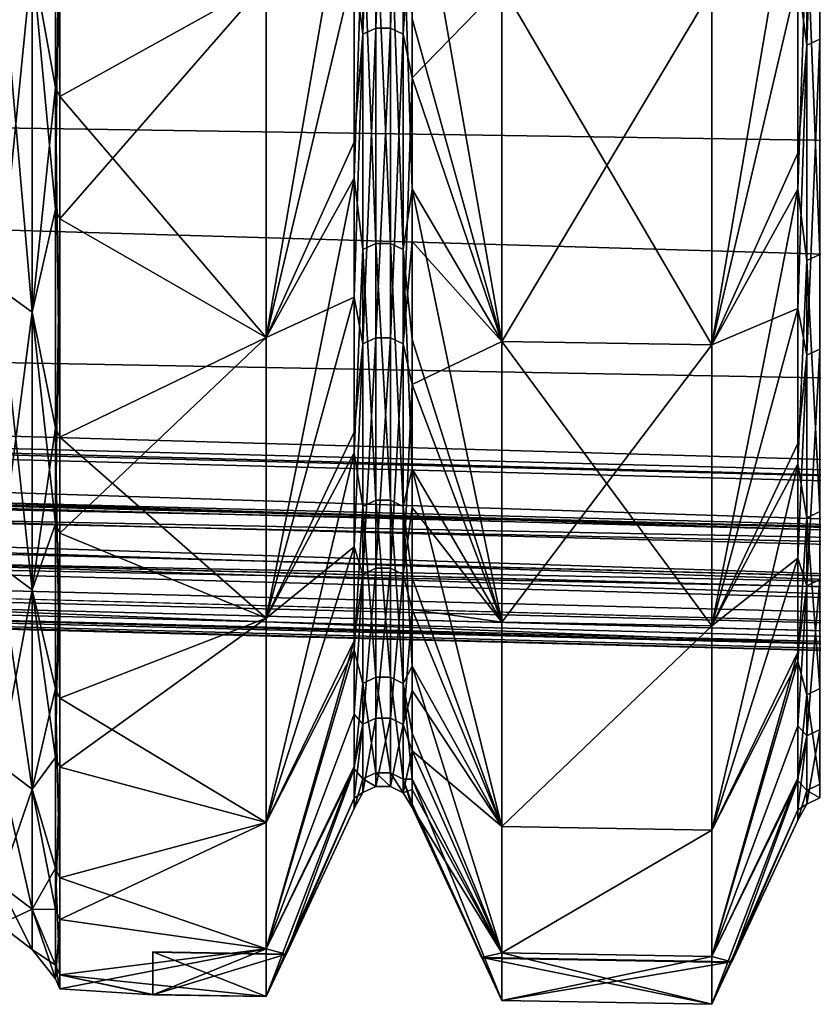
# Model space of a CAD drawing. Header units: metres. Extents: x -31 to 116, y -82 to 82.
# Tile 359 of 656: x 45.88 to 49.59, y -61.26 to -56.64. Entities that reach past the tile are written whole.
import ezdxf

# ---------------------------------------------------------------- set-up
doc = ezdxf.new("R2010")
doc.units = ezdxf.units.M
doc.layers.add('solid_80000000GA_10_1', color=7, linetype='CONTINUOUS')

msp = doc.modelspace()

# ---------------------------------------------------------------- linework, layer by layer
at = {"layer": 'solid_80000000GA_10_1'}
for points in [[(47.48489, -56.712265, 20.451792), (47.48489, -54.8997, 24.911442), (47.44334, -56.397125, 21.455446)], [(47.545612, -54.872746, 24.899212), (47.48489, -54.8997, 24.911442), (47.48489, -56.712265, 20.451792)], [(47.545612, -56.684422, 20.44175), (47.545612, -54.872746, 24.899212), (47.48489, -56.712265, 20.451792)], [(47.613163, -54.872787, 24.899231), (47.545612, -54.872746, 24.899212), (47.545612, -56.684422, 20.44175)], [(47.613163, -56.684467, 20.441765), (47.613163, -54.872787, 24.899231), (47.545612, -56.684422, 20.44175)], [(47.673843, -54.899815, 24.911495), (47.613163, -54.872787, 24.899231), (47.613163, -56.684467, 20.441765)], [(47.673843, -56.712387, 20.451834), (47.673843, -54.899815, 24.911495), (47.613163, -56.684467, 20.441765)], [(47.673843, -56.712387, 20.451834), (47.715233, -55.104576, 24.585714), (47.673843, -54.899815, 24.911495)], [(49.624897, -54.922329, 24.921709), (49.564175, -54.94928, 24.933941), (49.564175, -56.763485, 20.470263)], [(49.624897, -56.735641, 20.46022), (49.624897, -54.922329, 24.921709), (49.564175, -56.763485, 20.470263)], [(49.564175, -56.763485, 20.470263), (49.564175, -54.94928, 24.933941), (49.522629, -56.448013, 21.474806)], [(45.934708, -56.357246, -23.343937), (46.043785, -55.002499, -26.745987), (46.043785, -56.961109, -22.272285)], [(46.065117, -57.003716, -22.28895), (46.043785, -56.961109, -22.272285), (46.043785, -55.002499, -26.745987)], [(46.065117, -55.04364, -26.765999), (46.065117, -57.003716, -22.28895), (46.043785, -55.002499, -26.745987)], [(47.031693, -56.466766, -23.659901), (46.065117, -57.003716, -22.28895), (46.065117, -55.04364, -26.765999)], [(47.673843, -56.712387, 20.451834), (47.715233, -56.057095, 22.328768), (47.715233, -55.104576, 24.585714)], [(12.5, -55.339149, 19.366802), (103, -56.357498, 23.341595), (103, -58.015083, 18.847979)], [(12.5, -56.648029, 15.116095), (12.5, -55.339149, 19.366802), (103, -58.015083, 18.847979)], [(12.5, -55.339161, -19.366768), (103, -58.015034, -18.848118), (103, -56.357452, -23.341688)], [(12.5, -55.339161, -19.366768), (12.5, -56.648037, -15.116065), (103, -58.015034, -18.848118)], [(45.934708, -56.357246, 23.343937), (46.043785, -57.533821, 20.748064), (46.043785, -55.694996, 25.272318)], [(46.065117, -55.736656, 25.291222), (46.043785, -55.694996, 25.272318), (46.043785, -57.533821, 20.748064)], [(46.065117, -57.576859, 20.763584), (46.065117, -55.736656, 25.291222), (46.043785, -57.533821, 20.748064)], [(47.031693, -56.466766, 23.659901), (46.065117, -55.736656, 25.291222), (46.065117, -57.576859, 20.763584)], [(47.44334, -55.747322, -23.091297), (47.031693, -58.133366, -19.204117), (47.031693, -56.466766, -23.659901)], [(47.44334, -55.747322, -23.091297), (47.44334, -57.387192, -18.646229), (47.031693, -58.133366, -19.204117)], [(47.48489, -56.147732, -21.954254), (47.44334, -57.387192, -18.646229), (47.44334, -55.747322, -23.091297)], [(48.135872, -58.151699, -19.210073), (47.715233, -56.640209, -20.805248), (47.715233, -55.747932, -23.089823)], [(48.135872, -56.484573, -23.667276), (48.135872, -58.151699, -19.210073), (47.715233, -55.747932, -23.089823)], [(49.119377, -58.168026, -19.215378), (49.522629, -55.797623, -23.112133), (49.522629, -57.438976, -18.663055)], [(49.119377, -58.168026, -19.215378), (49.119377, -56.500431, -23.673845), (49.522629, -55.797623, -23.112133)], [(49.564175, -56.198441, -21.974081), (49.522629, -57.438976, -18.663055), (49.522629, -55.797623, -23.112133)], [(47.673843, -56.712387, 20.451834), (47.715233, -56.916862, 20.036036), (47.715233, -56.057095, 22.328768)], [(48.135872, -56.484573, 23.667276), (47.715233, -56.057095, 22.328768), (47.715233, -56.916862, 20.036036)], [(47.545612, -56.120163, -21.943474), (47.545612, -57.692039, -17.39591), (47.48489, -56.147732, -21.954254)], [(47.613163, -57.692081, -17.395924), (47.545612, -57.692039, -17.39591), (47.545612, -56.120163, -21.943474)], [(47.613163, -56.120209, -21.943491), (47.613163, -57.692081, -17.395924), (47.545612, -56.120163, -21.943474)], [(47.673843, -57.720501, -17.404491), (47.613163, -57.692081, -17.395924), (47.613163, -56.120209, -21.943491)], [(47.673843, -56.14785, -21.9543), (47.673843, -57.720501, -17.404491), (47.613163, -56.120209, -21.943491)], [(47.48489, -56.147732, -21.954254), (47.48489, -57.720375, -17.404455), (47.44334, -57.387192, -18.646229)], [(47.545612, -57.692039, -17.39591), (47.48489, -57.720375, -17.404455), (47.48489, -56.147732, -21.954254)], [(47.673843, -56.14785, -21.9543), (47.715233, -56.640209, -20.805248), (47.715233, -57.438599, -18.487265)], [(47.673843, -56.14785, -21.9543), (47.715233, -57.438599, -18.487265), (47.673843, -57.720501, -17.404491)], [(49.624897, -56.170872, -21.963303), (49.624897, -57.744167, -17.411629), (49.564175, -56.198441, -21.974081)], [(49.564175, -56.198441, -21.974081), (49.564175, -57.772507, -17.420174), (49.522629, -57.438976, -18.663055)], [(49.624897, -57.744167, -17.411629), (49.564175, -57.772507, -17.420174), (49.564175, -56.198441, -21.974081)], [(45.78019, -56.249149, 23.299162), (45.78019, -57.903782, 18.814079), (45.934708, -56.357246, 23.343937)], [(45.78019, -57.903782, -18.814079), (45.78019, -56.249149, -23.299162), (45.934708, -58.01506, -18.850237)], [(45.78019, -56.249149, -23.299162), (45.934708, -56.357246, -23.343937), (45.934708, -58.01506, -18.850237)], [(45.78019, -57.903782, 18.814079), (45.934708, -58.01506, 18.850237), (45.934708, -56.357246, 23.343937)], [(45.934708, -58.01506, -18.850237), (45.934708, -56.357246, -23.343937), (46.043785, -56.961109, -22.272285)], [(45.934708, -56.357246, 23.343937), (45.934708, -58.01506, 18.850237), (46.043785, -57.533821, 20.748064)], [(47.44334, -56.397125, 21.455446), (47.031693, -56.466766, 23.659901), (47.031693, -58.133366, 19.204117)], [(47.44334, -57.217514, 19.160578), (47.44334, -56.397125, 21.455446), (47.031693, -58.133366, 19.204117)], [(47.48489, -56.712265, 20.451792), (47.44334, -56.397125, 21.455446), (47.44334, -57.217514, 19.160578)], [(47.031693, -58.133366, 19.204117), (47.031693, -56.466766, 23.659901), (46.065117, -57.576859, 20.763584)], [(47.031693, -56.466766, -23.659901), (47.031693, -58.133366, -19.204117), (46.065117, -57.003716, -22.28895)], [(49.119377, -58.168026, 19.215378), (49.522629, -57.269146, 19.177868), (49.522629, -56.448013, 21.474806)], [(49.119377, -56.500431, 23.673845), (49.119377, -58.168026, 19.215378), (49.522629, -56.448013, 21.474806)], [(49.564175, -56.763485, 20.470263), (49.522629, -56.448013, 21.474806), (49.522629, -57.269146, 19.177868)], [(48.135872, -58.151699, 19.210073), (48.135872, -56.484573, 23.667276), (47.715233, -56.916862, 20.036036)], [(48.135872, -56.484573, -23.667276), (49.119377, -56.500431, -23.673845), (49.119377, -58.168026, -19.215378)], [(48.135872, -56.484573, -23.667276), (49.119377, -58.168026, -19.215378), (48.135872, -58.151699, -19.210073)], [(48.135872, -58.151699, 19.210073), (49.119377, -56.500431, 23.673845), (48.135872, -56.484573, 23.667276)], [(48.135872, -58.151699, 19.210073), (49.119377, -58.168026, 19.215378), (49.119377, -56.500431, 23.673845)], [(12.5, -56.648029, 15.116095), (103, -58.015083, 18.847979), (103, -59.31485, 14.238866)], [(12.5, -57.631004, 10.777947), (12.5, -56.648029, 15.116095), (103, -59.31485, 14.238866)], [(12.5, -56.648037, -15.116065), (103, -59.314888, -14.238695), (103, -58.015034, -18.848118)], [(12.5, -56.648037, -15.116065), (12.5, -57.631008, -10.77793), (103, -59.314888, -14.238695)], [(48.135872, -58.151699, -19.210073), (47.715233, -57.438599, -18.487265), (47.715233, -56.640209, -20.805248)], [(47.545612, -56.684422, 20.44175), (47.48489, -56.712265, 20.451792), (47.48489, -58.163239, 15.86174)], [(47.545612, -58.134682, 15.853952), (47.545612, -56.684422, 20.44175), (47.48489, -58.163239, 15.86174)], [(47.613163, -56.684467, 20.441765), (47.545612, -56.684422, 20.44175), (47.545612, -58.134682, 15.853952)], [(47.613163, -58.134724, 15.853965), (47.613163, -56.684467, 20.441765), (47.545612, -58.134682, 15.853952)], [(47.673843, -56.712387, 20.451834), (47.613163, -56.684467, 20.441765), (47.613163, -58.134724, 15.853965)], [(47.48489, -56.712265, 20.451792), (47.44334, -57.217514, 19.160578), (47.44334, -57.944569, 16.834454)], [(47.48489, -58.163239, 15.86174), (47.48489, -56.712265, 20.451792), (47.44334, -57.944569, 16.834454)], [(47.673843, -58.163361, 15.861773), (47.673843, -56.712387, 20.451834), (47.613163, -58.134724, 15.853965)], [(47.673843, -58.163361, 15.861773), (47.715233, -56.916862, 20.036036), (47.673843, -56.712387, 20.451834)], [(49.624897, -56.735641, 20.46022), (49.564175, -56.763485, 20.470263), (49.564175, -58.215767, 15.876065)], [(49.624897, -58.18721, 15.868278), (49.624897, -56.735641, 20.46022), (49.564175, -58.215767, 15.876065)], [(49.564175, -56.763485, 20.470263), (49.522629, -57.269146, 19.177868), (49.522629, -57.996853, 16.849644)], [(49.564175, -58.215767, 15.876065), (49.564175, -56.763485, 20.470263), (49.522629, -57.996853, 16.849644)], [(47.673843, -58.163361, 15.861773), (47.715233, -57.682732, 17.710854), (47.715233, -56.916862, 20.036036)], [(48.135872, -58.151699, 19.210073), (47.715233, -56.916862, 20.036036), (47.715233, -57.682732, 17.710854)], [(45.934708, -58.01506, -18.850237), (46.043785, -56.961109, -22.272285), (46.043785, -58.556538, -17.656578)], [(46.065117, -58.600338, -17.669788), (46.043785, -58.556538, -17.656578), (46.043785, -56.961109, -22.272285)], [(46.065117, -57.003716, -22.28895), (46.065117, -58.600338, -17.669788), (46.043785, -56.961109, -22.272285)], [(47.031693, -58.133366, -19.204117), (46.065117, -58.600338, -17.669788), (46.065117, -57.003716, -22.28895)], [(47.44334, -57.944569, 16.834454), (47.44334, -57.217514, 19.160578), (47.031693, -58.133366, 19.204117)], [(49.119377, -58.168026, 19.215378), (49.522629, -57.996853, 16.849644), (49.522629, -57.269146, 19.177868)], [(47.44334, -57.387192, -18.646229), (47.031693, -59.448967, -14.632382), (47.031693, -58.133366, -19.204117)], [(47.44334, -57.387192, -18.646229), (47.44334, -58.673252, -14.086203), (47.031693, -59.448967, -14.632382)], [(47.48489, -57.720375, -17.404455), (47.44334, -58.673252, -14.086203), (47.44334, -57.387192, -18.646229)], [(47.673843, -57.720501, -17.404491), (47.715233, -57.438599, -18.487265), (47.715233, -58.141914, -16.139696)], [(48.135872, -59.467709, -14.636882), (47.715233, -58.141914, -16.139696), (47.715233, -57.438599, -18.487265)], [(48.135872, -58.151699, -19.210073), (48.135872, -59.467709, -14.636882), (47.715233, -57.438599, -18.487265)], [(49.119377, -59.484402, -14.640889), (49.522629, -57.438976, -18.663055), (49.522629, -58.726196, -14.098913)], [(49.119377, -59.484402, -14.640889), (49.119377, -58.168026, -19.215378), (49.522629, -57.438976, -18.663055)], [(49.564175, -57.772507, -17.420174), (49.522629, -58.726196, -14.098913), (49.522629, -57.438976, -18.663055)], [(45.934708, -58.01506, 18.850237), (46.043785, -59.00581, 16.09152), (46.043785, -57.533821, 20.748064)], [(46.065117, -57.576859, 20.763584), (46.043785, -57.533821, 20.748064), (46.043785, -59.00581, 16.09152)], [(46.065117, -59.04995, 16.103556), (46.065117, -57.576859, 20.763584), (46.043785, -59.00581, 16.09152)], [(47.031693, -58.133366, 19.204117), (46.065117, -57.576859, 20.763584), (46.065117, -59.04995, 16.103556)], [(12.5, -57.631004, 10.777947), (103, -59.31485, 14.238866), (103, -60.248985, 9.542415)], [(12.5, -58.28233, 6.377097), (12.5, -57.631004, 10.777947), (103, -60.248985, 9.542415)], [(12.5, -57.631008, -10.77793), (103, -60.248993, -9.542366), (103, -59.314888, -14.238695)], [(12.5, -57.631008, -10.77793), (12.5, -58.28233, -6.377097), (103, -60.248993, -9.542366)], [(47.545612, -57.692039, -17.39591), (47.545612, -58.896069, -12.737429), (47.48489, -57.720375, -17.404455)], [(47.613163, -58.896114, -12.737438), (47.545612, -58.896069, -12.737429), (47.545612, -57.692039, -17.39591)], [(47.613163, -57.692081, -17.395924), (47.613163, -58.896114, -12.737438), (47.545612, -57.692039, -17.39591)], [(47.673843, -58.925125, -12.743712), (47.613163, -58.896114, -12.737438), (47.613163, -57.692081, -17.395924)], [(47.673843, -57.720501, -17.404491), (47.673843, -58.925125, -12.743712), (47.613163, -57.692081, -17.395924)], [(47.673843, -58.163361, 15.861773), (47.715233, -58.353813, 15.355914), (47.715233, -57.682732, 17.710854)], [(48.135872, -58.151699, 19.210073), (47.715233, -57.682732, 17.710854), (47.715233, -58.353813, 15.355914)], [(47.48489, -57.720375, -17.404455), (47.48489, -58.924999, -12.743685), (47.44334, -58.673252, -14.086203)], [(47.545612, -58.896069, -12.737429), (47.48489, -58.924999, -12.743685), (47.48489, -57.720375, -17.404455)], [(47.673843, -57.720501, -17.404491), (47.715233, -58.141914, -16.139696), (47.715233, -58.748966, -13.76701)], [(47.673843, -57.720501, -17.404491), (47.715233, -58.748966, -13.76701), (47.673843, -58.925125, -12.743712)], [(49.624897, -57.744167, -17.411629), (49.624897, -58.949287, -12.748938), (49.564175, -57.772507, -17.420174)], [(13, -57.798447, 6.326239), (12.5, -58.28233, 6.377097), (92, -60.352722, 6.594704)], [(13, -57.798447, -6.326239), (92, -59.855804, -6.542476), (12.5, -58.28233, -6.377097)], [(13, -57.798447, 6.326239), (92, -60.352722, 6.594704), (92, -59.855804, 6.542476)], [(92, -59.90807, -6.045215), (92, -59.855804, -6.542476), (13, -57.798447, -6.326239)], [(13, -57.850712, -5.828978), (92, -59.90807, -6.045215), (13, -57.798447, -6.326239)], [(13, -57.798447, 6.326239), (92, -59.855804, 6.542476), (13, -57.850712, 5.828978)], [(49.564175, -57.772507, -17.420174), (49.564175, -58.978214, -12.755195), (49.522629, -58.726196, -14.098913)], [(49.624897, -58.949287, -12.748938), (49.564175, -58.978214, -12.755195), (49.564175, -57.772507, -17.420174)], [(13, -57.850712, 5.828978), (92, -59.90807, 6.045215), (12.5, -58.334595, 5.879836)], [(13, -57.850712, -5.828978), (12.5, -58.334595, -5.879836), (92, -60.404987, -6.097443)], [(13, -57.850712, -5.828978), (92, -60.404987, -6.097443), (92, -59.90807, -6.045215)], [(92, -59.855804, 6.542476), (92, -59.90807, 6.045215), (13, -57.850712, 5.828978)], [(45.78019, -57.903782, 18.814079), (45.78019, -59.20142, 14.213004), (45.934708, -58.01506, 18.850237)], [(45.78019, -59.20142, -14.213004), (45.78019, -57.903782, -18.814079), (45.934708, -59.315193, -14.240318)], [(45.78019, -57.903782, -18.814079), (45.934708, -58.01506, -18.850237), (45.934708, -59.315193, -14.240318)], [(47.44334, -57.944569, 16.834454), (47.031693, -58.133366, 19.204117), (47.031693, -59.448967, 14.632382)], [(47.44334, -58.577095, 14.480867), (47.44334, -57.944569, 16.834454), (47.031693, -59.448967, 14.632382)], [(47.48489, -58.163239, 15.86174), (47.44334, -57.944569, 16.834454), (47.44334, -58.577095, 14.480867)], [(45.78019, -59.20142, 14.213004), (45.934708, -59.315193, 14.240318), (45.934708, -58.01506, 18.850237)], [(45.934708, -59.315193, -14.240318), (45.934708, -58.01506, -18.850237), (46.043785, -58.556538, -17.656578)], [(45.934708, -58.01506, 18.850237), (45.934708, -59.315193, 14.240318), (46.043785, -59.00581, 16.09152)], [(49.119377, -59.484402, 14.640889), (49.522629, -58.629955, 14.493935), (49.522629, -57.996853, 16.849644)], [(49.119377, -58.168026, 19.215378), (49.119377, -59.484402, 14.640889), (49.522629, -57.996853, 16.849644)], [(49.564175, -58.215767, 15.876065), (49.522629, -57.996853, 16.849644), (49.522629, -58.629955, 14.493935)], [(13, -58.050327, 3.292632), (12.5, -58.536205, 3.318096), (92, -60.61515, 3.427049)], [(13, -58.050327, -3.292632), (92, -60.11618, -3.400899), (12.5, -58.536205, -3.318096)], [(13, -58.076496, 2.793317), (92, -60.142349, 2.901584), (12.5, -58.562374, 2.818781)], [(13, -58.076496, -2.793317), (12.5, -58.562374, -2.818781), (92, -60.641319, -2.927734)], [(13, -58.050327, 3.292632), (92, -60.61515, 3.427049), (92, -60.11618, 3.400899)], [(92, -60.142349, -2.901584), (92, -60.11618, -3.400899), (13, -58.050327, -3.292632)], [(13, -58.076496, -2.793317), (92, -60.142349, -2.901584), (13, -58.050327, -3.292632)], [(13, -58.050327, 3.292632), (92, -60.11618, 3.400899), (13, -58.076496, 2.793317)], [(13, -58.076496, -2.793317), (92, -60.641319, -2.927734), (92, -60.142349, -2.901584)], [(92, -60.11618, 3.400899), (92, -60.142349, 2.901584), (13, -58.076496, 2.793317)], [(52.250004, -59.668968, 0.5), (13, -58.143093, 0.5), (12.5, -58.62804, 0.5)], [(52.250004, -59.668968, -0.5), (12.5, -58.62804, -0.5), (13, -58.143093, -0.5)], [(13, -58.143093, -0.5), (92, -60.211781, 0.5), (92, -60.211781, -0.5)], [(52.250004, -59.668968, -0.5), (13, -58.143093, -0.5), (92, -60.211781, -0.5)], [(13, -58.143093, -0.5), (13, -58.143093, 0.5), (92, -60.211781, 0.5)], [(92, -60.709896, 0.5), (92, -60.211781, 0.5), (13, -58.143093, 0.5)], [(52.250004, -59.668968, 0.5), (92, -60.709896, 0.5), (13, -58.143093, 0.5)], [(47.031693, -59.448967, 14.632382), (47.031693, -58.133366, 19.204117), (46.065117, -59.04995, 16.103556)], [(47.031693, -58.133366, -19.204117), (47.031693, -59.448967, -14.632382), (46.065117, -58.600338, -17.669788)], [(47.48489, -58.163239, 15.86174), (47.44334, -58.577095, 14.480867), (47.44334, -59.114071, 12.103659)], [(47.48489, -59.243359, 11.170554), (47.48489, -58.163239, 15.86174), (47.44334, -59.114071, 12.103659)], [(47.545612, -58.134682, 15.853952), (47.48489, -58.163239, 15.86174), (47.48489, -59.243359, 11.170554)], [(47.545612, -59.214272, 11.165071), (47.545612, -58.134682, 15.853952), (47.48489, -59.243359, 11.170554)], [(47.613163, -58.134724, 15.853965), (47.545612, -58.134682, 15.853952), (47.545612, -59.214272, 11.165071)], [(47.613163, -59.214317, 11.165079), (47.613163, -58.134724, 15.853965), (47.545612, -59.214272, 11.165071)], [(47.673843, -58.163361, 15.861773), (47.613163, -58.134724, 15.853965), (47.613163, -59.214317, 11.165079)], [(47.673843, -59.243484, 11.170578), (47.673843, -58.163361, 15.861773), (47.613163, -59.214317, 11.165079)], [(47.673843, -59.243484, 11.170578), (47.715233, -58.353813, 15.355914), (47.673843, -58.163361, 15.861773)], [(48.135872, -59.467709, -14.636882), (47.715233, -58.748966, -13.76701), (47.715233, -58.141914, -16.139696)], [(48.135872, -59.467709, 14.636882), (48.135872, -58.151699, 19.210073), (47.715233, -58.353813, 15.355914)], [(48.135872, -58.151699, -19.210073), (49.119377, -58.168026, -19.215378), (49.119377, -59.484402, -14.640889)], [(48.135872, -58.151699, -19.210073), (49.119377, -59.484402, -14.640889), (48.135872, -59.467709, -14.636882)], [(48.135872, -59.467709, 14.636882), (49.119377, -58.168026, 19.215378), (48.135872, -58.151699, 19.210073)], [(48.135872, -59.467709, 14.636882), (49.119377, -59.484402, 14.640889), (49.119377, -58.168026, 19.215378)], [(49.564175, -58.215767, 15.876065), (49.522629, -58.629955, 14.493935), (49.522629, -59.167412, 12.11458)], [(49.564175, -59.296864, 11.180643), (49.564175, -58.215767, 15.876065), (49.522629, -59.167412, 12.11458)], [(49.624897, -58.18721, 15.868278), (49.564175, -58.215767, 15.876065), (49.564175, -59.296864, 11.180643)], [(49.624897, -59.267776, 11.175159), (49.624897, -58.18721, 15.868278), (49.564175, -59.296864, 11.180643)], [(12.5, -58.28233, -6.377097), (92, -60.352722, -6.594704), (103, -60.248993, -9.542366)], [(92, -60.352722, 6.594704), (12.5, -58.28233, 6.377097), (103, -60.248985, 9.542415)], [(92, -59.855804, -6.542476), (92, -60.352722, -6.594704), (12.5, -58.28233, -6.377097)], [(12.5, -58.334595, -5.879836), (12.5, -58.449436, -4.60007), (103, -60.81189, -4.786809)], [(92, -60.404987, -6.097443), (12.5, -58.334595, -5.879836), (103, -60.81189, -4.786809)], [(12.5, -58.334595, 5.879836), (92, -60.404987, 6.097443), (103, -60.811901, 4.78665)], [(12.5, -58.449436, 4.60007), (12.5, -58.334595, 5.879836), (103, -60.811901, 4.78665)], [(92, -59.90807, 6.045215), (92, -60.404987, 6.097443), (12.5, -58.334595, 5.879836)], [(47.673843, -59.243484, 11.170578), (47.715233, -58.92902, 12.974689), (47.715233, -58.353813, 15.355914)], [(48.135872, -59.467709, 14.636882), (47.715233, -58.353813, 15.355914), (47.715233, -58.92902, 12.974689)], [(12.5, -58.449436, -4.60007), (12.5, -58.536205, -3.318096), (103, -60.81189, -4.786809)], [(92, -60.61515, 3.427049), (12.5, -58.449436, 4.60007), (103, -60.811901, 4.78665)], [(92, -60.61515, 3.427049), (12.5, -58.536205, 3.318096), (12.5, -58.449436, 4.60007)], [(12.5, -58.536205, -3.318096), (92, -60.61515, -3.427049), (103, -60.81189, -4.786809)], [(92, -60.11618, -3.400899), (92, -60.61515, -3.427049), (12.5, -58.536205, -3.318096)], [(12.5, -58.562374, 2.818781), (92, -60.641319, 2.927734), (92, -60.709896, 0.5)], [(12.5, -58.606678, 1.659715), (12.5, -58.562374, 2.818781), (92, -60.709896, 0.5)], [(92, -60.142349, 2.901584), (92, -60.641319, 2.927734), (12.5, -58.562374, 2.818781)], [(92, -60.641319, -2.927734), (12.5, -58.562374, -2.818781), (12.5, -58.606678, -1.659715)], [(45.934708, -59.315193, -14.240318), (46.043785, -58.556538, -17.656578), (46.043785, -59.778606, -12.928291)], [(46.065117, -59.823322, -12.937965), (46.043785, -59.778606, -12.928291), (46.043785, -58.556538, -17.656578)], [(46.065117, -58.600338, -17.669788), (46.065117, -59.823322, -12.937965), (46.043785, -58.556538, -17.656578)], [(47.44334, -59.114071, 12.103659), (47.44334, -58.577095, 14.480867), (47.031693, -59.448967, 14.632382)], [(12.5, -58.606678, 1.659715), (92, -60.709896, 0.5), (52.250004, -59.668968, 0.5)], [(52.250004, -59.668968, 0.5), (12.5, -58.62804, 0.5), (12.5, -58.606678, 1.659715)], [(92, -60.641319, -2.927734), (12.5, -58.606678, -1.659715), (12.5, -58.62804, -0.5)], [(92, -60.641319, -2.927734), (12.5, -58.62804, -0.5), (52.250004, -59.668968, -0.5)], [(47.031693, -59.448967, -14.632382), (46.065117, -59.823322, -12.937965), (46.065117, -58.600338, -17.669788)], [(49.119377, -59.484402, 14.640889), (49.522629, -59.167412, 12.11458), (49.522629, -58.629955, 14.493935)], [(47.44334, -58.673252, -14.086203), (47.031693, -60.405628, -9.9723), (47.031693, -59.448967, -14.632382)], [(47.44334, -58.673252, -14.086203), (47.44334, -59.597572, -9.439328), (47.031693, -60.405628, -9.9723)], [(47.48489, -58.924999, -12.743685), (47.44334, -59.597572, -9.439328), (47.44334, -58.673252, -14.086203)], [(49.119377, -60.44162, -9.978), (49.522629, -58.726196, -14.098913), (49.522629, -59.651352, -9.447846)], [(49.119377, -60.44162, -9.978), (49.119377, -59.484402, -14.640889), (49.522629, -58.726196, -14.098913)], [(49.564175, -58.978214, -12.755195), (49.522629, -59.651352, -9.447846), (49.522629, -58.726196, -14.098913)], [(47.673843, -58.925125, -12.743712), (47.715233, -58.748966, -13.76701), (47.715233, -59.259445, -11.370575)], [(48.135872, -60.424664, -9.975314), (47.715233, -59.259445, -11.370575), (47.715233, -58.748966, -13.76701)], [(48.135872, -59.467709, -14.636882), (48.135872, -60.424664, -9.975314), (47.715233, -58.748966, -13.76701)], [(47.545612, -58.896069, -12.737429), (47.545612, -59.724579, -7.997734), (47.48489, -58.924999, -12.743685)], [(47.613163, -59.724625, -7.99774), (47.545612, -59.724579, -7.997734), (47.545612, -58.896069, -12.737429)], [(47.613163, -58.896114, -12.737438), (47.613163, -59.724625, -7.99774), (47.545612, -58.896069, -12.737429)], [(47.673843, -59.754044, -8.001679), (47.613163, -59.724625, -7.99774), (47.613163, -58.896114, -12.737438)], [(47.673843, -58.925125, -12.743712), (47.673843, -59.754044, -8.001679), (47.613163, -58.896114, -12.737438)], [(47.48489, -58.924999, -12.743685), (47.48489, -59.753914, -8.001662), (47.44334, -59.597572, -9.439328)], [(47.545612, -59.724579, -7.997734), (47.48489, -59.753914, -8.001662), (47.48489, -58.924999, -12.743685)], [(47.673843, -58.925125, -12.743712), (47.715233, -59.259445, -11.370575), (47.715233, -59.672493, -8.953505)], [(47.673843, -58.925125, -12.743712), (47.715233, -59.672493, -8.953505), (47.673843, -59.754044, -8.001679)], [(47.673843, -59.243484, 11.170578), (47.715233, -59.407234, 10.571295), (47.715233, -58.92902, 12.974689)], [(48.135872, -59.467709, 14.636882), (47.715233, -58.92902, 12.974689), (47.715233, -59.407234, 10.571295)], [(49.624897, -58.949287, -12.748938), (49.624897, -59.778545, -8.00496), (49.564175, -58.978214, -12.755195)], [(45.934708, -59.315193, 14.240318), (46.043785, -60.101582, 11.332377), (46.043785, -59.00581, 16.09152)], [(46.065117, -59.04995, 16.103556), (46.043785, -59.00581, 16.09152), (46.043785, -60.101582, 11.332377)], [(49.564175, -58.978214, -12.755195), (49.564175, -59.80788, -8.008888), (49.522629, -59.651352, -9.447846)], [(49.624897, -59.778545, -8.00496), (49.564175, -59.80788, -8.008888), (49.564175, -58.978214, -12.755195)], [(46.065117, -60.146538, 11.340852), (46.065117, -59.04995, 16.103556), (46.043785, -60.101582, 11.332377)], [(47.031693, -59.448967, 14.632382), (46.065117, -59.04995, 16.103556), (46.065117, -60.146538, 11.340852)], [(47.44334, -59.114071, 12.103659), (47.031693, -59.448967, 14.632382), (47.031693, -60.405628, 9.9723)], [(47.44334, -59.554611, 9.706706), (47.44334, -59.114071, 12.103659), (47.031693, -60.405628, 9.9723)], [(47.48489, -59.243359, 11.170554), (47.44334, -59.114071, 12.103659), (47.44334, -59.554611, 9.706706)], [(49.119377, -60.44162, 9.978), (49.522629, -59.608349, 9.715465), (49.522629, -59.167412, 12.11458)], [(49.119377, -59.484402, 14.640889), (49.119377, -60.44162, 9.978), (49.522629, -59.167412, 12.11458)], [(49.564175, -59.296864, 11.180643), (49.522629, -59.167412, 12.11458), (49.522629, -59.608349, 9.715465)], [(45.78019, -59.20142, 14.213004), (45.78019, -60.134064, 9.5243), (45.934708, -59.315193, 14.240318)], [(45.78019, -60.134064, -9.5243), (45.78019, -59.20142, -14.213004), (45.934708, -60.249626, -9.542603)], [(45.78019, -59.20142, -14.213004), (45.934708, -59.315193, -14.240318), (45.934708, -60.249626, -9.542603)], [(47.545612, -59.214272, 11.165071), (47.48489, -59.243359, 11.170554), (47.48489, -59.945747, 6.408146)], [(47.545612, -59.916317, 6.405), (47.545612, -59.214272, 11.165071), (47.48489, -59.945747, 6.408146)], [(47.613163, -59.214317, 11.165079), (47.545612, -59.214272, 11.165071), (47.545612, -59.916317, 6.405)], [(47.613163, -59.916363, 6.405005), (47.613163, -59.214317, 11.165079), (47.545612, -59.916317, 6.405)], [(47.673843, -59.243484, 11.170578), (47.613163, -59.214317, 11.165079), (47.613163, -59.916363, 6.405005)], [(47.48489, -59.243359, 11.170554), (47.44334, -59.554611, 9.706706), (47.44334, -59.898003, 7.293919)], [(47.48489, -59.945747, 6.408146), (47.48489, -59.243359, 11.170554), (47.44334, -59.898003, 7.293919)], [(47.673843, -59.945873, 6.40816), (47.673843, -59.243484, 11.170578), (47.613163, -59.916363, 6.405005)], [(47.673843, -59.945873, 6.40816), (47.715233, -59.407234, 10.571295), (47.673843, -59.243484, 11.170578)], [(48.135872, -60.424664, -9.975314), (47.715233, -59.672493, -8.953505), (47.715233, -59.259445, -11.370575)], [(49.624897, -59.267776, 11.175159), (49.564175, -59.296864, 11.180643), (49.564175, -59.999886, 6.413933)], [(49.624897, -59.970455, 6.410787), (49.624897, -59.267776, 11.175159), (49.564175, -59.999886, 6.413933)], [(45.78019, -60.134064, 9.5243), (45.934708, -60.249626, 9.542603), (45.934708, -59.315193, 14.240318)], [(45.934708, -60.249626, -9.542603), (45.934708, -59.315193, -14.240318), (46.043785, -59.778606, -12.928291)], [(45.934708, -59.315193, 14.240318), (45.934708, -60.249626, 9.542603), (46.043785, -60.101582, 11.332377)], [(49.564175, -59.296864, 11.180643), (49.522629, -59.608349, 9.715465), (49.522629, -59.952049, 7.3005)], [(49.564175, -59.999886, 6.413933), (49.564175, -59.296864, 11.180643), (49.522629, -59.952049, 7.3005)], [(47.673843, -59.945873, 6.40816), (47.715233, -59.787537, 8.149971), (47.715233, -59.407234, 10.571295)], [(48.135872, -60.424664, 9.975314), (47.715233, -59.407234, 10.571295), (47.715233, -59.787537, 8.149971)], [(48.135872, -60.424664, 9.975314), (48.135872, -59.467709, 14.636882), (47.715233, -59.407234, 10.571295)], [(47.031693, -60.405628, 9.9723), (47.031693, -59.448967, 14.632382), (46.065117, -60.146538, 11.340852)], [(47.031693, -59.448967, -14.632382), (47.031693, -60.405628, -9.9723), (46.065117, -59.823322, -12.937965)], [(48.135872, -59.467709, -14.636882), (49.119377, -59.484402, -14.640889), (48.135872, -60.424664, -9.975314)], [(48.135872, -60.424664, 9.975314), (49.119377, -59.484402, 14.640889), (48.135872, -59.467709, 14.636882)], [(48.135872, -60.424664, -9.975314), (49.119377, -59.484402, -14.640889), (49.119377, -60.44162, -9.978)], [(48.135872, -60.424664, 9.975314), (49.119377, -60.44162, 9.978), (49.119377, -59.484402, 14.640889)], [(47.44334, -59.554611, 9.706706), (47.031693, -60.405628, 9.9723), (47.031693, -60.99757, 5.251961)], [(47.44334, -59.898003, 7.293919), (47.44334, -59.554611, 9.706706), (47.031693, -60.99757, 5.251961)], [(47.44334, -59.597572, -9.439328), (47.031693, -60.99757, -5.251961), (47.031693, -60.405628, -9.9723)], [(47.44334, -59.597572, -9.439328), (47.44334, -60.154457, -4.734259), (47.031693, -60.99757, -5.251961)], [(47.48489, -59.753914, -8.001662), (47.44334, -60.154457, -4.734259), (47.44334, -59.597572, -9.439328)], [(49.119377, -61.033897, 5.25482), (49.522629, -59.952049, 7.3005), (49.522629, -59.608349, 9.715465)], [(49.119377, -60.44162, 9.978), (49.119377, -61.033897, 5.25482), (49.522629, -59.608349, 9.715465)], [(49.119377, -61.033897, -5.25482), (49.522629, -59.651352, -9.447846), (49.522629, -60.208736, -4.73853)], [(49.119377, -61.033897, -5.25482), (49.119377, -60.44162, -9.978), (49.522629, -59.651352, -9.447846)], [(49.564175, -59.80788, -8.008888), (49.522629, -60.208736, -4.73853), (49.522629, -59.651352, -9.447846)], [(47.673843, -59.754044, -8.001679), (47.715233, -59.672493, -8.953505), (47.715233, -59.987, -6.521643)], [(48.135872, -61.016785, -5.253473), (47.715233, -59.987, -6.521643), (47.715233, -59.672493, -8.953505)], [(48.135872, -60.424664, -9.975314), (48.135872, -61.016785, -5.253473), (47.715233, -59.672493, -8.953505)], [(47.545612, -59.724579, -7.997734), (47.545612, -60.172283, -3.207045), (47.48489, -59.753914, -8.001662)], [(47.613163, -60.172329, -3.207048), (47.545612, -60.172283, -3.207045), (47.545612, -59.724579, -7.997734)], [(47.613163, -59.724625, -7.99774), (47.613163, -60.172329, -3.207048), (47.545612, -59.724579, -7.997734)], [(47.673843, -60.201969, -3.208627), (47.613163, -60.172329, -3.207048), (47.613163, -59.724625, -7.99774)], [(47.673843, -59.754044, -8.001679), (47.673843, -60.201969, -3.208627), (47.613163, -59.724625, -7.99774)], [(45.934708, -60.249626, -9.542603), (46.043785, -59.778606, -12.928291), (46.043785, -60.619534, -8.117574)], [(46.065117, -60.664875, -8.12365), (46.043785, -60.619534, -8.117574), (46.043785, -59.778606, -12.928291)], [(46.065117, -59.823322, -12.937965), (46.065117, -60.664875, -8.12365), (46.043785, -59.778606, -12.928291)], [(47.48489, -59.753914, -8.001662), (47.48489, -60.201839, -3.208621), (47.44334, -60.154457, -4.734259)], [(47.545612, -60.172283, -3.207045), (47.48489, -60.201839, -3.208621), (47.48489, -59.753914, -8.001662)], [(47.673843, -59.754044, -8.001679), (47.715233, -59.987, -6.521643), (47.715233, -60.202446, -4.078881)], [(47.673843, -59.754044, -8.001679), (47.715233, -60.202446, -4.078881), (47.673843, -60.201969, -3.208627)], [(47.673843, -59.945873, 6.40816), (47.715233, -60.069195, 5.715195), (47.715233, -59.787537, 8.149971)], [(48.135872, -60.424664, 9.975314), (47.715233, -59.787537, 8.149971), (47.715233, -60.069195, 5.715195)], [(49.624897, -59.778545, -8.00496), (49.624897, -60.226654, -3.209943), (49.564175, -59.80788, -8.008888)], [(47.031693, -60.405628, -9.9723), (46.065117, -60.664875, -8.12365), (46.065117, -59.823322, -12.937965)], [(49.564175, -59.80788, -8.008888), (49.564175, -60.25621, -3.211518), (49.522629, -60.208736, -4.73853)], [(49.624897, -60.226654, -3.209943), (49.564175, -60.25621, -3.211518), (49.564175, -59.80788, -8.008888)], [(47.44334, -60.143681, 4.869233), (47.44334, -59.898003, 7.293919), (47.031693, -60.99757, 5.251961)], [(47.48489, -59.945747, 6.408146), (47.44334, -59.898003, 7.293919), (47.44334, -60.143681, 4.869233)], [(47.545612, -59.916317, 6.405), (47.48489, -59.945747, 6.408146), (47.48489, -60.265923, 1.604879)], [(47.545612, -60.236332, 1.604091), (47.545612, -59.916317, 6.405), (47.48489, -60.265923, 1.604879)], [(47.613163, -59.916363, 6.405005), (47.545612, -59.916317, 6.405), (47.545612, -60.236332, 1.604091)], [(47.613163, -60.236378, 1.604092), (47.613163, -59.916363, 6.405005), (47.545612, -60.236332, 1.604091)], [(47.673843, -59.945873, 6.40816), (47.613163, -59.916363, 6.405005), (47.613163, -60.236378, 1.604092)], [(47.48489, -59.945747, 6.408146), (47.44334, -60.143681, 4.869233), (47.44334, -60.291248, 2.436604)], [(47.48489, -60.265923, 1.604879), (47.48489, -59.945747, 6.408146), (47.44334, -60.291248, 2.436604)], [(47.673843, -60.266048, 1.604882), (47.673843, -59.945873, 6.40816), (47.613163, -60.236378, 1.604092)], [(47.673843, -60.266048, 1.604882), (47.715233, -60.069195, 5.715195), (47.673843, -59.945873, 6.40816)], [(49.119377, -61.033897, 5.25482), (49.522629, -60.197952, 4.873626), (49.522629, -59.952049, 7.3005)], [(49.564175, -59.999886, 6.413933), (49.522629, -59.952049, 7.3005), (49.522629, -60.197952, 4.873626)], [(49.624897, -59.970455, 6.410787), (49.564175, -59.999886, 6.413933), (49.564175, -60.320351, 1.606328)], [(49.624897, -60.29076, 1.605541), (49.624897, -59.970455, 6.410787), (49.564175, -60.320351, 1.606328)], [(48.135872, -61.016785, -5.253473), (47.715233, -60.202446, -4.078881), (47.715233, -59.987, -6.521643)], [(49.564175, -59.999886, 6.413933), (49.522629, -60.197952, 4.873626), (49.522629, -60.345654, 2.438802)], [(49.564175, -60.320351, 1.606328), (49.564175, -59.999886, 6.413933), (49.522629, -60.345654, 2.438802)], [(45.934708, -60.249626, 9.542603), (46.043785, -60.814144, 6.500979), (46.043785, -60.101582, 11.332377)], [(46.065117, -60.146538, 11.340852), (46.043785, -60.101582, 11.332377), (46.043785, -60.814144, 6.500979)], [(47.673843, -60.266048, 1.604882), (47.715233, -60.25172, 3.2714), (47.715233, -60.069195, 5.715195)], [(48.135872, -61.016785, 5.253473), (47.715233, -60.069195, 5.715195), (47.715233, -60.25172, 3.2714)], [(48.135872, -61.016785, 5.253473), (48.135872, -60.424664, 9.975314), (47.715233, -60.069195, 5.715195)], [(45.78019, -60.134064, 9.5243), (45.78019, -60.695957, 4.776875), (45.934708, -60.249626, 9.542603)], [(45.78019, -60.695957, -4.776875), (45.78019, -60.134064, -9.5243), (45.934708, -60.812603, -4.786056)], [(45.78019, -60.134064, -9.5243), (45.934708, -60.249626, -9.542603), (45.934708, -60.812603, -4.786056)], [(46.065117, -60.859634, 6.505839), (46.065117, -60.146538, 11.340852), (46.043785, -60.814144, 6.500979)], [(47.031693, -60.405628, 9.9723), (46.065117, -60.146538, 11.340852), (46.065117, -60.859634, 6.505839)], [(47.44334, -60.143681, 4.869233), (47.031693, -60.99757, 5.251961), (47.031693, -61.22121, 0.5)], [(47.44334, -60.291248, 2.436604), (47.44334, -60.143681, 4.869233), (47.031693, -61.22121, 0.5)], [(47.124214, -61.022789, -0.5), (47.031693, -60.99757, -5.251961), (47.44334, -60.154457, -4.734259)], [(47.124214, -61.022789, -0.5), (47.44334, -60.154457, -4.734259), (47.44334, -60.340466)], [(47.48489, -60.201839, -3.208621), (47.44334, -60.340466), (47.44334, -60.154457, -4.734259)], [(47.48489, -60.201839, -3.208621), (47.48489, -60.265923, 1.604879), (47.44334, -60.340466)], [(47.545612, -60.172283, -3.207045), (47.545612, -60.236332, 1.604091), (47.48489, -60.201839, -3.208621)], [(47.545612, -60.236332, 1.604091), (47.48489, -60.265923, 1.604879), (47.48489, -60.201839, -3.208621)], [(47.613163, -60.236378, 1.604092), (47.545612, -60.236332, 1.604091), (47.545612, -60.172283, -3.207045)], [(47.613163, -60.172329, -3.207048), (47.613163, -60.236378, 1.604092), (47.545612, -60.172283, -3.207045)], [(47.673843, -60.266048, 1.604882), (47.613163, -60.236378, 1.604092), (47.613163, -60.172329, -3.207048)], [(47.673843, -60.201969, -3.208627), (47.673843, -60.266048, 1.604882), (47.613163, -60.172329, -3.207048)], [(47.673843, -60.201969, -3.208627), (47.715233, -60.202446, -4.078881), (47.715233, -60.318478, -1.628822)], [(47.673843, -60.201969, -3.208627), (47.715233, -60.318478, -1.628822), (47.715233, -60.334854, 0.822862)], [(47.673843, -60.201969, -3.208627), (47.715233, -60.334854, 0.822862), (47.673843, -60.266048, 1.604882)], [(48.135872, -61.240482, -0.5), (47.715233, -60.318478, -1.628822), (47.715233, -60.202446, -4.078881)], [(48.135872, -61.016785, -5.253473), (48.135872, -61.240482, -0.5), (47.715233, -60.202446, -4.078881)], [(49.119377, -61.257652, 0.5), (49.522629, -60.345654, 2.438802), (49.522629, -60.197952, 4.873626)], [(49.119377, -61.033897, 5.25482), (49.119377, -61.257652, 0.5), (49.522629, -60.197952, 4.873626)], [(45.78019, -60.695957, 4.776875), (45.934708, -60.812603, 4.786056), (45.934708, -60.249626, 9.542603)], [(45.934708, -60.812603, -4.786056), (45.934708, -60.249626, -9.542603), (46.043785, -60.619534, -8.117574)], [(45.934708, -60.249626, 9.542603), (45.934708, -60.812603, 4.786056), (46.043785, -60.814144, 6.500979)], [(47.673843, -60.266048, 1.604882), (47.715233, -60.334854, 0.822862), (47.715233, -60.25172, 3.2714)], [(48.135872, -61.016785, 5.253473), (47.715233, -60.25172, 3.2714), (47.715233, -60.334854, 0.822862)], [(49.211899, -61.059231, -0.5), (49.119377, -61.033897, -5.25482), (49.522629, -60.208736, -4.73853)], [(49.211899, -61.059231, -0.5), (49.522629, -60.208736, -4.73853), (49.522629, -60.394913)], [(49.564175, -60.25621, -3.211518), (49.522629, -60.394913), (49.522629, -60.208736, -4.73853)], [(49.624897, -60.226654, -3.209943), (49.624897, -60.29076, 1.605541), (49.564175, -60.25621, -3.211518)], [(47.124214, -61.022789, 0.5), (47.44334, -60.291248, 2.436604), (47.031693, -61.22121, 0.5)], [(47.124214, -61.024837), (47.44334, -60.340466), (47.44334, -60.291248, 2.436604)], [(47.124214, -61.024323, 0.249999), (47.124214, -61.024837), (47.44334, -60.291248, 2.436604)], [(47.124214, -61.022789, 0.5), (47.124214, -61.024323, 0.249999), (47.44334, -60.291248, 2.436604)], [(47.48489, -60.265923, 1.604879), (47.44334, -60.291248, 2.436604), (47.44334, -60.340466)], [(49.564175, -60.25621, -3.211518), (49.564175, -60.320351, 1.606328), (49.522629, -60.394913)], [(49.624897, -60.29076, 1.605541), (49.564175, -60.320351, 1.606328), (49.564175, -60.25621, -3.211518)], [(47.124214, -61.024323, -0.249999), (47.124214, -61.022789, -0.5), (47.44334, -60.340466)], [(47.124214, -61.024837), (47.124214, -61.024323, -0.249999), (47.44334, -60.340466)], [(48.041828, -61.038807, 0.5), (47.715233, -60.334854, 0.822862), (47.715233, -60.318478, -1.628822)], [(48.041828, -61.040852), (48.041828, -61.038807, 0.5), (47.715233, -60.318478, -1.628822)], [(48.041828, -61.038807, -0.5), (48.041828, -61.040852), (47.715233, -60.318478, -1.628822)], [(48.135872, -61.240482, -0.5), (48.041828, -61.038807, -0.5), (47.715233, -60.318478, -1.628822)], [(48.041828, -61.038807, 0.5), (48.135872, -61.016785, 5.253473), (47.715233, -60.334854, 0.822862)], [(49.564175, -60.320351, 1.606328), (49.522629, -60.345654, 2.438802), (49.522629, -60.394913)], [(49.119377, -61.257652, 0.5), (49.211899, -61.059231, 0.5), (49.522629, -60.345654, 2.438802)], [(49.211899, -61.061275), (49.522629, -60.394913), (49.522629, -60.345654, 2.438802)], [(49.211899, -61.060764, 0.249997), (49.211899, -61.061275), (49.522629, -60.345654, 2.438802)], [(49.211899, -61.059231, 0.5), (49.211899, -61.060764, 0.249997), (49.522629, -60.345654, 2.438802)], [(47.031693, -60.99757, 5.251961), (47.031693, -60.405628, 9.9723), (46.065117, -60.859634, 6.505839)], [(47.031693, -60.405628, -9.9723), (47.031693, -60.99757, -5.251961), (46.065117, -60.664875, -8.12365)], [(48.135872, -60.424664, -9.975314), (49.119377, -60.44162, -9.978), (48.135872, -61.016785, -5.253473)], [(48.135872, -61.016785, 5.253473), (49.119377, -60.44162, 9.978), (48.135872, -60.424664, 9.975314)], [(49.211899, -61.060764, -0.249997), (49.211899, -61.059231, -0.5), (49.522629, -60.394913)], [(49.211899, -61.061275), (49.211899, -61.060764, -0.249997), (49.522629, -60.394913)], [(48.135872, -61.016785, -5.253473), (49.119377, -60.44162, -9.978), (49.119377, -61.033897, -5.25482)], [(48.135872, -61.016785, 5.253473), (49.119377, -61.033897, 5.25482), (49.119377, -60.44162, 9.978)], [(45.934708, -60.812603, -4.786056), (46.043785, -60.619534, -8.117574), (46.043785, -61.073948, -3.255099)], [(46.065117, -61.119633, -3.257537), (46.043785, -61.073948, -3.255099), (46.043785, -60.619534, -8.117574)], [(46.065117, -60.664875, -8.12365), (46.065117, -61.119633, -3.257537), (46.043785, -60.619534, -8.117574)], [(47.031693, -60.99757, -5.251961), (46.065117, -61.119633, -3.257537), (46.065117, -60.664875, -8.12365)], [(45.78019, -60.695957, 4.776875), (45.78019, -60.88364), (45.934708, -60.812603, 4.786056)], [(45.78019, -60.88364), (45.78019, -60.695957, -4.776875), (45.934708, -61.000645)], [(45.78019, -60.695957, -4.776875), (45.934708, -60.812603, -4.786056), (45.934708, -61.000645)], [(45.78019, -60.88364), (45.934708, -61.000645), (45.934708, -60.812603, 4.786056)], [(45.934708, -61.000645), (45.934708, -60.812603, -4.786056), (46.043785, -61.073948, -3.255099)], [(45.934708, -60.812603, 4.786056), (46.043785, -61.138954, 1.62813), (46.043785, -60.814144, 6.500979)], [(45.934708, -60.812603, 4.786056), (45.934708, -61.000645), (46.043785, -61.138954, 1.62813)], [(46.065117, -60.859634, 6.505839), (46.043785, -60.814144, 6.500979), (46.043785, -61.138954, 1.62813)], [(46.065117, -61.184689, 1.629346), (46.065117, -60.859634, 6.505839), (46.043785, -61.138954, 1.62813)], [(47.031693, -60.99757, 5.251961), (46.065117, -60.859634, 6.505839), (46.065117, -61.184689, 1.629346)], [(45.934708, -61.000645), (46.043785, -61.073948, -3.255099), (46.043785, -61.138954, 1.62813)], [(46.5, -61.213486, 0.5), (47.031693, -60.99757, 5.251961), (46.065117, -61.184689, 1.629346)], [(47.031693, -60.99757, -5.251961), (47.031693, -61.22121, -0.5), (46.065117, -61.119633, -3.257537)], [(46.5, -61.213486, 0.5), (47.031693, -61.22121, 0.5), (47.031693, -60.99757, 5.251961)], [(46.5, -61.01189, -0.5), (46.5, -61.211929, -0.5), (47.031693, -61.22121, -0.5)], [(46.5, -61.01189, -0.5), (47.031693, -61.22121, -0.5), (47.124214, -61.022789, -0.5)], [(46.5, -61.013451), (46.5, -61.211929, -0.5), (46.5, -61.01189, -0.5)], [(46.5, -61.01189, -0.5), (47.124214, -61.022789, -0.5), (47.124214, -61.024323, -0.249999)], [(46.5, -61.01189, -0.5), (47.124214, -61.024323, -0.249999), (47.124214, -61.024837)], [(46.5, -61.013451), (46.5, -61.01189, -0.5), (47.124214, -61.024837)], [(46.5, -61.013451, 0.5), (46.5, -61.213486, 0.5), (46.5, -61.213486)], [(46.5, -61.013451, 0.5), (47.124214, -61.022789, 0.5), (46.5, -61.213486, 0.5)], [(46.5, -61.013451), (46.5, -61.213486), (46.5, -61.211929, -0.5)], [(46.5, -61.013451), (46.5, -61.013451, 0.5), (46.5, -61.213486)], [(46.5, -61.013451), (47.124214, -61.024837), (47.124214, -61.024323, 0.249999)], [(46.5, -61.013451), (47.124214, -61.024323, 0.249999), (47.124214, -61.022789, 0.5)], [(46.5, -61.013451), (47.124214, -61.022789, 0.5), (46.5, -61.013451, 0.5)], [(47.124214, -61.022789, 0.5), (47.031693, -61.22121, 0.5), (46.5, -61.213486, 0.5)], [(47.124214, -61.022789, -0.5), (47.031693, -61.22121, -0.5), (47.031693, -60.99757, -5.251961)], [(48.041828, -61.038807, 0.5), (48.135872, -61.240482, 0.5), (48.135872, -61.016785, 5.253473)], [(48.135872, -61.016785, -5.253473), (49.119377, -61.033897, -5.25482), (49.119377, -61.257652, -0.5)], [(48.135872, -61.016785, -5.253473), (49.119377, -61.257652, -0.5), (48.135872, -61.240482, -0.5)], [(48.135872, -61.240482, 0.5), (49.119377, -61.033897, 5.25482), (48.135872, -61.016785, 5.253473)], [(48.135872, -61.240482, 0.5), (49.119377, -61.257652, 0.5), (49.119377, -61.033897, 5.25482)], [(49.211899, -61.059231, -0.5), (49.119377, -61.257652, -0.5), (49.119377, -61.033897, -5.25482)], [(46.065117, -61.184689, 1.629346), (46.043785, -61.138954, 1.62813), (46.043785, -61.073948, -3.255099)], [(46.065117, -61.119633, -3.257537), (46.065117, -61.184689, 1.629346), (46.043785, -61.073948, -3.255099)], [(48.041828, -61.038807, -0.5), (49.119377, -61.257652, -0.5), (49.211899, -61.059231, -0.5)], [(48.135872, -61.240482, -0.5), (49.119377, -61.257652, -0.5), (48.041828, -61.038807, -0.5)], [(48.041828, -61.038807, -0.5), (49.211899, -61.059231, -0.5), (49.211899, -61.060764, -0.249997)], [(48.041828, -61.038807, -0.5), (49.211899, -61.060764, -0.249997), (49.211899, -61.061275)], [(48.041828, -61.038807, -0.5), (49.211899, -61.061275), (48.041828, -61.040852)], [(48.041828, -61.038807, 0.5), (49.211899, -61.059231, 0.5), (48.135872, -61.240482, 0.5)], [(48.041828, -61.040852), (49.211899, -61.059231, 0.5), (48.041828, -61.038807, 0.5)], [(48.041828, -61.040852), (49.211899, -61.061275), (49.211899, -61.060764, 0.249997)], [(48.041828, -61.040852), (49.211899, -61.060764, 0.249997), (49.211899, -61.059231, 0.5)], [(48.135872, -61.240482, 0.5), (49.211899, -61.059231, 0.5), (49.119377, -61.257652, 0.5)], [(46.5, -61.213486, 0.5), (46.065117, -61.184689, 1.629346), (46.065117, -61.119633, -3.257537)], [(46.5, -61.211929, -0.5), (46.065117, -61.119633, -3.257537), (47.031693, -61.22121, -0.5)], [(46.5, -61.213486), (46.5, -61.213486, 0.5), (46.065117, -61.119633, -3.257537)], [(46.5, -61.211929, -0.5), (46.5, -61.213486), (46.065117, -61.119633, -3.257537)]]:
    msp.add_3dface(points, dxfattribs=at)

doc.saveas('drawing.dxf')
